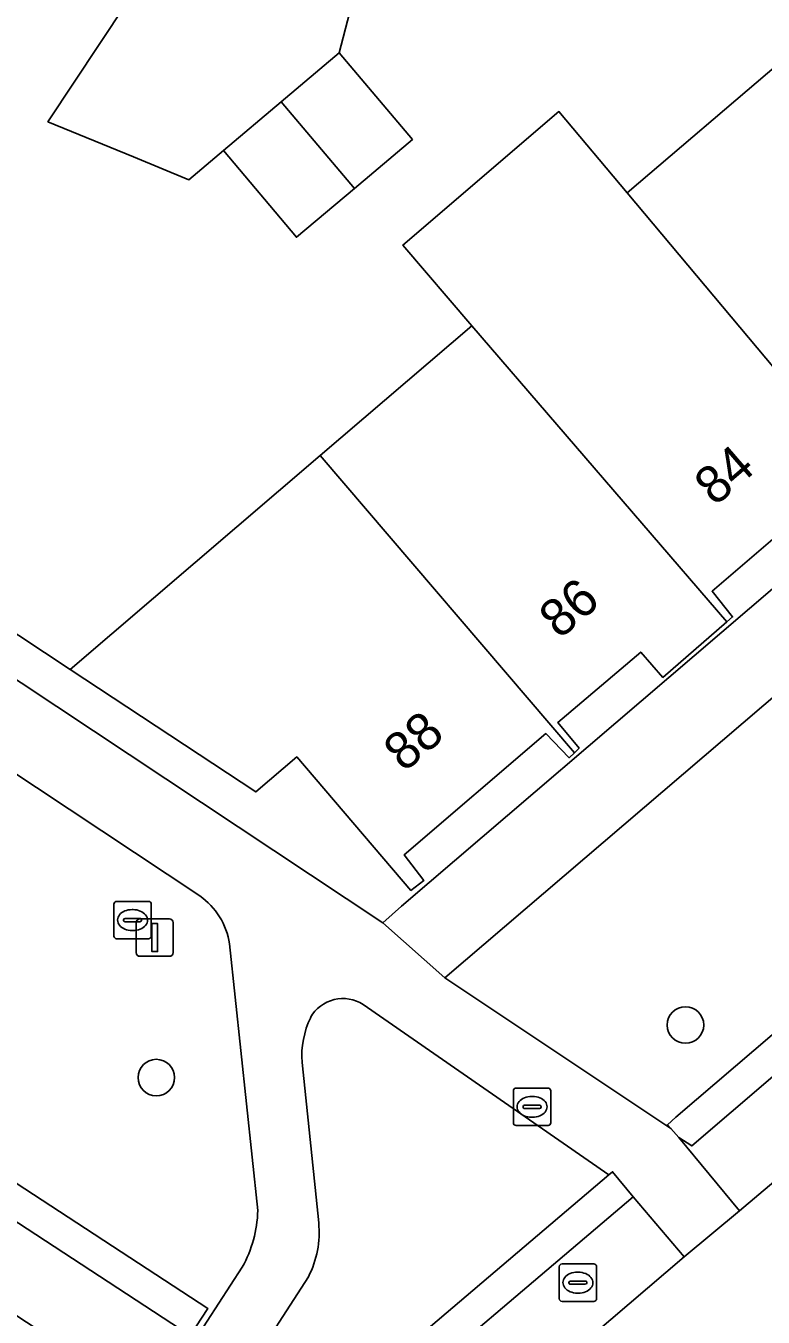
# Model space of a CAD drawing. Extents: x 160377 to 161131, y 383938 to 384853.
# Drawn here: x 160645.1 to 160664.82, y 384605.81 to 384640.33 of the extents above; entities that cross this region are included whole.
import ezdxf

# ---------------------------------------------------------------- set-up
doc = ezdxf.new("R2010")
doc.units = 0
for name, color, linetype in [('IMGEO_Boom', 7, 'Continuous'), ('IMGEO_Erf', 7, 'Continuous'), ('IMGEO_Groenvoorziening', 7, 'Continuous'), ('IMGEO_Kolk', 7, 'Continuous'), ('IMGEO_Lichtmast', 7, 'Continuous'), ('IMGEO_Muur', 7, 'Continuous'), ('IMGEO_Pand', 7, 'Continuous'), ('IMGEO_Pand_nummerreeks', 7, 'Continuous'), ('IMGEO_Rijbaan_lokaal_open', 7, 'Continuous'), ('IMGEO_Rioolput', 7, 'Continuous'), ('IMGEO_Voetgangersgebied_open', 7, 'Continuous'), ('IMGEO_Voetpad_open', 7, 'Continuous')]:
    doc.layers.add(name, color=color, linetype=linetype)

msp = doc.modelspace()

# ---------------------------------------------------------------- linework, layer by layer
at = {"layer": 'IMGEO_Boom'}
for centre in [(160662.744, 384613.619), (160648.591, 384612.213)]:
    msp.add_circle(centre, 0.489, dxfattribs=at)
at = {"layer": 'IMGEO_Erf'}
for points in [[(160602.352, 384651.039), (160654.648, 384616.35), (160655.151, 384616.799), (160680.852, 384638.766), (160681.86, 384639.621), (160644.733, 384677.091)], [(160653.757, 384640.664), (160653.485, 384639.608), (160655.439, 384637.292), (160653.889, 384635.984), (160652.339, 384634.676), (160650.385, 384636.992), (160649.464, 384636.215), (160647.983, 384636.823), (160645.693, 384637.763), (160648.47, 384641.958)], [(160665.641, 384627.086), (160663.454, 384625.212), (160664.003, 384624.53), (160663.848, 384624.395), (160662.141, 384622.909), (160661.55, 384623.588), (160659.329, 384621.705), (160659.9, 384621.021), (160659.772, 384620.896), (160659.638, 384620.765), (160659.009, 384621.409), (160655.221, 384618.168), (160655.744, 384617.479), (160655.399, 384617.217), (160652.347, 384620.786), (160651.257, 384619.851), (160646.285, 384623.121), (160652.976, 384628.842), (160657.033, 384632.31), (160655.188, 384634.468), (160659.361, 384638.035), (160661.186, 384635.861), (160665.238, 384639.325)]]:
    msp.add_lwpolyline(points, dxfattribs=at)
at = {"layer": 'IMGEO_Groenvoorziening'}
for points in [[(160688.26, 384633.172), (160683.437, 384638.06), (160656.309, 384614.884), (160662.353, 384610.853), (160662.263, 384610.953), (160662.486, 384611.151)], [(160687.061, 384628.162), (160686.54, 384628.777), (160689.815, 384631.58), (160689.296, 384632.117), (160688.847, 384632.577), (160662.914, 384610.389), (160662.571, 384610.61), (160664.192, 384608.65), (160666.311, 384610.443)], [(160620.413, 384624.33), (160619.914, 384624.669), (160618.749, 384622.917), (160648.502, 384603.464), (160649.64, 384605.221), (160649.496, 384605.32)], [(160662.712, 384607.424), (160661.342, 384609.029), (160653.709, 384602.538), (160651.317, 384604.137), (160651.01, 384604.341), (160649.862, 384602.565), (160653.945, 384599.94)]]:
    msp.add_lwpolyline(points, close=True, dxfattribs=at)
for points in [[(160630.684, 384629.386), (160620.978, 384626.269), (160619.914, 384624.669), (160620.413, 384624.33), (160620.848, 384625.065), (160649.969, 384606.043), (160649.496, 384605.32), (160649.64, 384605.221), (160650.89, 384607.15)], [(160649.757, 384617.07), (160631.397, 384629.234)], [(160651.304, 384608.657), (160650.55, 384615.787)], [(160660.697, 384609.614), (160654.122, 384614.166)], [(160652.49, 384612.62), (160652.934, 384608.329)], [(160652.658, 384606.891), (160651.01, 384604.341), (160651.317, 384604.137), (160651.762, 384604.836), (160653.663, 384603.633), (160660.697, 384609.614)]]:
    msp.add_lwpolyline(points, dxfattribs=at)
for centre, radius, start, end in [((160648.641, 384615.494), 1.932, 8.7379, 54.7011), ((160653.582, 384613.341), 0.986, 56.7889, 151.0721), ((160654.807, 384612.798), 2.323, 153.9609, 184.3958), ((160648.096, 384608.728), 3.209, 330.5437, 358.7338), ((160650.421, 384608.066), 2.527, 332.2926, 5.9777)]:
    msp.add_arc(centre, radius, start, end, dxfattribs=at)
at = {"layer": 'IMGEO_Kolk'}
for p, q in [((160658.216, 384611.932), (160659.068, 384611.932)), ((160658.141, 384611.006), (160658.141, 384611.858)), ((160658.629, 384611.712), (160658.654, 384611.712)), ((160659.142, 384611.858), (160659.142, 384611.006)), ((160658.4, 384611.426), (160658.4, 384611.438)), ((160658.838, 384611.389), (160658.44, 384611.389)), ((160658.443, 384611.475), (160658.841, 384611.475)), ((160658.884, 384611.438), (160658.884, 384611.426)), ((160659.068, 384610.932), (160658.216, 384610.932)), ((160658.652, 384611.152), (160658.627, 384611.152))]:
    msp.add_line(p, q, dxfattribs=at)
for points in [[(160658.216, 384611.932), (160659.068, 384611.932)], [(160658.141, 384611.006), (160658.141, 384611.858)], [(160659.142, 384611.858), (160659.142, 384611.006)], [(160659.068, 384610.932), (160658.216, 384610.932)]]:
    msp.add_lwpolyline(points, dxfattribs=at)
for centre, radius, start, end in [((160658.218, 384611.856), 0.0765, 91.552, 178.448), ((160658.218, 384611.856), 0.0765, 91.552, 178.448), ((160659.066, 384611.856), 0.0765, 1.552, 88.448), ((160659.066, 384611.856), 0.0765, 1.552, 88.448), ((160658.44, 384611.435), 0.0403, 85.8775, 175.7526), ((160658.437, 384611.425), 0.0366, 178.938, 274.7102), ((160658.841, 384611.432), 0.043, 264.8664, 352.4533), ((160658.845, 384611.437), 0.0386, 1.7309, 96.639), ((160658.218, 384611.008), 0.0765, 181.552, 268.448), ((160658.218, 384611.008), 0.0765, 181.552, 268.448), ((160659.066, 384611.008), 0.0765, 271.552, 358.448), ((160659.066, 384611.008), 0.0765, 271.552, 358.448)]:
    msp.add_arc(centre, radius, start, end, dxfattribs=at)
for centre, major_axis, ratio, start_param, end_param in [((160658.628, 384611.432), (-0.387, 0.002), 0.722429, 4.712389, 7.853982), ((160658.653, 384611.432), (-0.39, 0.002), 0.717154, 1.570796, 4.712389)]:
    msp.add_ellipse(centre, major_axis=major_axis, ratio=ratio, start_param=start_param, end_param=end_param, dxfattribs=at)
at = {"layer": 'IMGEO_Lichtmast'}
for p, q in [((160648.154, 384616.455), (160648.944, 384616.455)), ((160648.944, 384616.455), (160648.154, 384616.455)), ((160648.054, 384615.555), (160648.054, 384616.355)), ((160648.054, 384616.355), (160648.054, 384615.555)), ((160649.044, 384616.355), (160649.044, 384615.555)), ((160649.044, 384615.555), (160649.044, 384616.355)), ((160648.944, 384615.455), (160648.154, 384615.455)), ((160648.154, 384615.455), (160648.944, 384615.455))]:
    msp.add_line(p, q, dxfattribs=at)
msp.add_lwpolyline([(160648.474, 384616.33), (160648.624, 384616.33), (160648.624, 384615.58), (160648.474, 384615.58), (160648.474, 384616.33)], dxfattribs=at)
for centre, start, end in [((160648.154, 384616.355), 90, 180), ((160648.154, 384616.355), 90, 180), ((160648.944, 384616.355), 0, 90), ((160648.944, 384616.355), 360, 90), ((160648.154, 384615.555), 180, 270), ((160648.154, 384615.555), 180, 270), ((160648.944, 384615.555), 270, 0), ((160648.944, 384615.555), 270, 0)]:
    msp.add_arc(centre, 0.1, start, end, dxfattribs=at)
at = {"layer": 'IMGEO_Muur'}
for points in [[(160688.847, 384632.577), (160688.26, 384633.172), (160662.486, 384611.151), (160662.263, 384610.953), (160662.353, 384610.853), (160662.571, 384610.61), (160662.914, 384610.389)], [(160649.969, 384606.043), (160620.848, 384625.065), (160620.413, 384624.33), (160649.496, 384605.32)], [(160661.342, 384609.029), (160660.794, 384609.697), (160660.697, 384609.614), (160653.663, 384603.633), (160651.762, 384604.836), (160651.317, 384604.137), (160653.709, 384602.538)]]:
    msp.add_lwpolyline(points, close=True, dxfattribs=at)
msp.add_lwpolyline([(160646.285, 384623.121), (160639.412, 384627.671)], dxfattribs=at)
at = {"layer": 'IMGEO_Pand'}
for points in [[(160653.889, 384635.984), (160655.439, 384637.292), (160653.485, 384639.608), (160651.935, 384638.3)], [(160665.238, 384639.325), (160661.186, 384635.861), (160667.908, 384627.854), (160668.108, 384628.026), (160667.524, 384628.7), (160669.738, 384630.584), (160670.327, 384629.903), (160671.988, 384631.34)], [(160651.935, 384638.3), (160650.385, 384636.992), (160652.339, 384634.676), (160653.889, 384635.984)], [(160661.186, 384635.861), (160659.361, 384638.035), (160655.188, 384634.468), (160657.033, 384632.31), (160663.848, 384624.395), (160664.003, 384624.53), (160663.454, 384625.212), (160665.641, 384627.086), (160666.229, 384626.404), (160667.908, 384627.854)], [(160659.772, 384620.896), (160659.9, 384621.021), (160659.329, 384621.705), (160661.55, 384623.588), (160662.141, 384622.909), (160663.848, 384624.395), (160657.033, 384632.31), (160652.976, 384628.842)], [(160659.772, 384620.896), (160652.976, 384628.842), (160646.285, 384623.121), (160651.257, 384619.851), (160652.347, 384620.786), (160655.399, 384617.217), (160655.744, 384617.479), (160655.221, 384618.168), (160659.009, 384621.409), (160659.638, 384620.765)]]:
    msp.add_lwpolyline(points, close=True, dxfattribs=at)
at = {"layer": 'IMGEO_Rijbaan_lokaal_open'}
msp.add_lwpolyline([(160648.47, 384641.958), (160645.693, 384637.763), (160647.983, 384636.823), (160649.464, 384636.215), (160650.385, 384636.992), (160651.935, 384638.3), (160653.485, 384639.608), (160653.757, 384640.664)], dxfattribs=at)
at = {"layer": 'IMGEO_Rioolput'}
for p, q in [((160647.455, 384615.998), (160647.455, 384616.85)), ((160647.53, 384616.924), (160648.382, 384616.924)), ((160648.456, 384616.85), (160648.456, 384615.998)), ((160647.714, 384616.418), (160647.714, 384616.43)), ((160647.757, 384616.467), (160648.155, 384616.467)), ((160647.943, 384616.704), (160647.968, 384616.704)), ((160648.198, 384616.43), (160648.198, 384616.418)), ((160648.152, 384616.381), (160647.754, 384616.381)), ((160647.966, 384616.144), (160647.941, 384616.144)), ((160648.382, 384615.924), (160647.53, 384615.924)), ((160659.367, 384606.305), (160659.367, 384607.157)), ((160659.442, 384607.231), (160660.294, 384607.231)), ((160660.368, 384607.157), (160660.368, 384606.305)), ((160659.626, 384606.725), (160659.626, 384606.737)), ((160659.669, 384606.774), (160660.067, 384606.774)), ((160659.855, 384607.011), (160659.88, 384607.011)), ((160660.11, 384606.737), (160660.11, 384606.725)), ((160660.064, 384606.688), (160659.666, 384606.688)), ((160659.878, 384606.451), (160659.853, 384606.451)), ((160660.294, 384606.231), (160659.442, 384606.231))]:
    msp.add_line(p, q, dxfattribs=at)
for points in [[(160647.455, 384615.998), (160647.455, 384616.85)], [(160647.53, 384616.924), (160648.382, 384616.924)], [(160648.456, 384616.85), (160648.456, 384615.998)], [(160648.382, 384615.924), (160647.53, 384615.924)], [(160659.367, 384606.305), (160659.367, 384607.157)], [(160659.442, 384607.231), (160660.294, 384607.231)], [(160660.368, 384607.157), (160660.368, 384606.305)], [(160660.294, 384606.231), (160659.442, 384606.231)]]:
    msp.add_lwpolyline(points, dxfattribs=at)
for centre, radius, start, end in [((160647.532, 384616.848), 0.0765, 91.552, 178.448), ((160647.532, 384616.848), 0.0765, 91.552, 178.448), ((160648.38, 384616.848), 0.0765, 1.552, 88.448), ((160648.38, 384616.848), 0.0765, 1.552, 88.448), ((160647.754, 384616.427), 0.0403, 85.8775, 175.7526), ((160647.751, 384616.417), 0.0366, 178.938, 274.7102), ((160648.155, 384616.424), 0.043, 264.8664, 352.4533), ((160648.159, 384616.429), 0.0386, 1.7309, 96.639), ((160647.532, 384616), 0.0765, 181.552, 268.448), ((160647.532, 384616), 0.0765, 181.552, 268.448), ((160648.38, 384616), 0.0765, 271.552, 358.448), ((160648.38, 384616), 0.0765, 271.552, 358.448), ((160659.444, 384607.155), 0.0765, 91.552, 178.448), ((160659.444, 384607.155), 0.0765, 91.552, 178.448), ((160660.292, 384607.155), 0.0765, 1.552, 88.448), ((160660.292, 384607.155), 0.0765, 1.552, 88.448), ((160659.666, 384606.734), 0.0403, 85.8775, 175.7526), ((160660.071, 384606.736), 0.0386, 1.7309, 96.639), ((160659.663, 384606.724), 0.0366, 178.938, 274.7102), ((160660.067, 384606.731), 0.043, 264.8664, 352.4533), ((160659.444, 384606.307), 0.0765, 181.552, 268.448), ((160659.444, 384606.307), 0.0765, 181.552, 268.448), ((160660.292, 384606.307), 0.0765, 271.552, 358.448), ((160660.292, 384606.307), 0.0765, 271.552, 358.448)]:
    msp.add_arc(centre, radius, start, end, dxfattribs=at)
for centre, major_axis, ratio, start_param, end_param in [((160647.942, 384616.424), (-0.387, 0.002), 0.722429, 4.712389, 7.853982), ((160647.967, 384616.424), (-0.39, 0.002), 0.717154, 1.570796, 4.712389), ((160659.854, 384606.731), (-0.387, 0.002), 0.722429, 4.712389, 7.853982), ((160659.879, 384606.731), (-0.39, 0.002), 0.717154, 1.570796, 4.712389)]:
    msp.add_ellipse(centre, major_axis=major_axis, ratio=ratio, start_param=start_param, end_param=end_param, dxfattribs=at)
at = {"layer": 'IMGEO_Voetgangersgebied_open'}
for points in [[(160654.122, 384614.166), (160660.697, 384609.614), (160660.794, 384609.697), (160661.342, 384609.029), (160662.712, 384607.424), (160664.192, 384608.65), (160662.571, 384610.61), (160662.353, 384610.853), (160656.309, 384614.884), (160654.648, 384616.35), (160602.352, 384651.039), (160589.774, 384665.608), (160588.75, 384666.794), (160562.379, 384697.339), (160558.529, 384730.702)], [(160631.397, 384629.234), (160649.757, 384617.07)], [(160650.55, 384615.787), (160651.304, 384608.657)], [(160652.934, 384608.329), (160652.49, 384612.62)], [(160665.29, 384560.709), (160662.829, 384567.417), (160652.625, 384581.692), (160648.865, 384586.974), (160652.047, 384589.687), (160670.645, 384605.594), (160672.023, 384606.761), (160670.112, 384607.993), (160669.413, 384608.444), (160666.311, 384610.443), (160664.192, 384608.65), (160662.712, 384607.424), (160653.945, 384599.94), (160634.758, 384585.358), (160651.516, 384563.083), (160656.893, 384504.376), (160660.286, 384505.11), (160659.653, 384512.586)], [(160650.89, 384607.15), (160649.64, 384605.221), (160648.502, 384603.464), (160649.862, 384602.565), (160651.01, 384604.341), (160652.658, 384606.891)]]:
    msp.add_lwpolyline(points, dxfattribs=at)
for centre, radius, start, end in [((160648.641, 384615.494), 1.932, 8.7379, 54.7011), ((160653.582, 384613.341), 0.986, 56.7889, 151.0721), ((160654.807, 384612.798), 2.323, 153.9609, 184.3958), ((160648.096, 384608.728), 3.209, 330.5437, 358.7338), ((160650.421, 384608.066), 2.527, 332.2926, 5.9777)]:
    msp.add_arc(centre, radius, start, end, dxfattribs=at)
at = {"layer": 'IMGEO_Voetpad_open'}
msp.add_lwpolyline([(160683.437, 384638.06), (160681.86, 384639.621), (160680.852, 384638.766), (160655.151, 384616.799), (160654.648, 384616.35), (160656.309, 384614.884)], close=True, dxfattribs=at)

# ---------------------------------------------------------------- texts
at = {"layer": 'IMGEO_Pand_nummerreeks'}
for s, rotation, p in [('84', 40.7774, (160663.535, 384627.466)), ('86', 40.7768, (160659.381, 384623.913)), ('88', 40.7768, (160655.223, 384620.356))]:
    msp.add_text(s, height=1, rotation=rotation, dxfattribs=at).set_placement(p)

doc.saveas('drawing.dxf')
